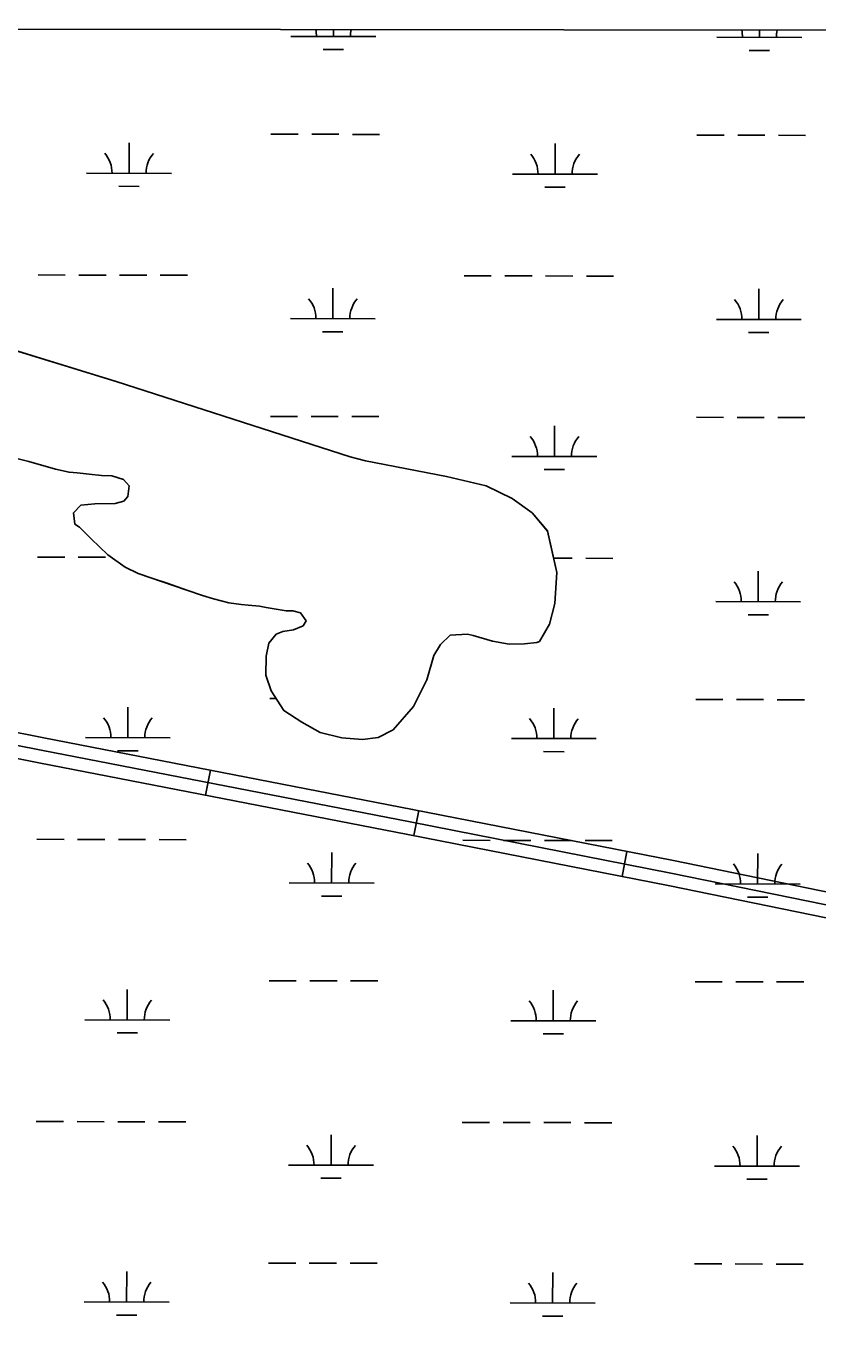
# Model space of a CAD drawing. Extents: x 3219052 to 3256913, y 800770 to 826146.
# Drawn here: x 3226376 to 3227308, y 822823 to 824370 of the extents above; entities that cross this region are included whole.
import ezdxf

# ---------------------------------------------------------------- set-up
doc = ezdxf.new("R2010")
doc.units = 0
for name, color, linetype in [('V-GRID-FRAM', 7, 'Continuous'), ('V-ROAD-CNTR', 7, 'Continuous'), ('V-SITE-VEGE', 7, 'Continuous'), ('V-TOPO-SHOR', 7, 'Continuous'), ('V-WETL-SWMP', 7, 'Continuous')]:
    doc.layers.add(name, color=color, linetype=linetype)

msp = doc.modelspace()

# ---------------------------------------------------------------- linework, layer by layer
at = {"layer": 'V-GRID-FRAM'}
msp.add_lwpolyline([(3223248.6, 824370.1), (3254658.5, 824333.6), (3254645.2, 806146.9), (3223219.5, 806183.5), (3223248.6, 824370.1)], dxfattribs=at)
at = {"layer": 'V-ROAD-CNTR'}
for p, q in [((3226592.8, 823493.2), (3226587.1, 823463.7)), ((3226838.2, 823445.4), (3226832.5, 823416)), ((3227083.6, 823397.3), (3227077.8, 823367.8))]:
    msp.add_line(p, q, dxfattribs=at)
for points in [[(3225115.7, 823841.2), (3225126.9, 823818.1), (3225147, 823801.3), (3225189.4, 823776.1), (3225247.4, 823755.9), (3225340.4, 823741.6), (3225647.4, 823680.6), (3226087.5, 823592.6), (3226396.5, 823531.4), (3226831, 823446.9), (3227138.2, 823386.5), (3227440.5, 823324.7), (3227584.8, 823301.3), (3227673.2, 823290.1)], [(3228088.8, 822802.7), (3228045.5, 822872.6), (3228005.8, 822943.4), (3227942.9, 823017), (3227853.2, 823112.4), (3227704.1, 823255), (3227677.9, 823274.4), (3227582.6, 823286.5), (3227437.8, 823309.9), (3227135.2, 823371.8), (3226828.2, 823432.1), (3226393.6, 823516.7), (3226084.6, 823577.8)], [(3226081.6, 823563.1), (3226390.8, 823501.9), (3226825.3, 823417.4), (3227132.3, 823357.1), (3227435.1, 823295.2), (3227580.5, 823271.6), (3227672.1, 823260), (3227694.4, 823243.5), (3227842.5, 823101.8), (3227931.8, 823007), (3227993.5, 822934.7), (3228032.5, 822865), (3228076.8, 822793.6)]]:
    msp.add_lwpolyline(points, dxfattribs=at)
at = {"layer": 'V-SITE-VEGE'}
for p, q in [((3228108, 824364.5), (3225158.7, 824367.9)), ((3226268.7, 824017), (3226481.8, 823951.2)), ((3226481.8, 823951.2), (3226757.6, 823862.6)), ((3226379, 823857.1), (3226356.9, 823862.4)), ((3226410.2, 823848), (3226379, 823857.1)), ((3226757.6, 823862.6), (3226775.5, 823857.9)), ((3226775.5, 823857.9), (3226870.9, 823839.4)), ((3226426.3, 823844.4), (3226410.2, 823848)), ((3226435.7, 823843.5), (3226426.3, 823844.4)), ((3226450.1, 823842.2), (3226435.7, 823843.5)), ((3226464.3, 823840.7), (3226450.1, 823842.2)), ((3226476.8, 823840), (3226464.3, 823840.7)), ((3226490.3, 823835.6), (3226476.8, 823840)), ((3226497.1, 823828.2), (3226490.3, 823835.6)), ((3226495.6, 823815.7), (3226497.1, 823828.2)), ((3226870.9, 823839.4), (3226917.6, 823828.5)), ((3226917.6, 823828.5), (3226948.4, 823813.5)), ((3226480.4, 823807.6), (3226490.7, 823810.3)), ((3226490.7, 823810.3), (3226495.6, 823815.7)), ((3226948.4, 823813.5), (3226971.8, 823796.5)), ((3226431.5, 823796.4), (3226440.1, 823805.4)), ((3226433.1, 823783.3), (3226431.5, 823796.4)), ((3226440.1, 823805.4), (3226456.6, 823807)), ((3226456.6, 823807), (3226480.4, 823807.6)), ((3226971.8, 823796.5), (3226990.1, 823775.1)), ((3226438.7, 823779.6), (3226433.1, 823783.3)), ((3226452.5, 823765.9), (3226438.7, 823779.6)), ((3226471.9, 823746.9), (3226452.5, 823765.9)), ((3226990.1, 823775.1), (3227001, 823726.1)), ((3226492.5, 823732.3), (3226471.9, 823746.9)), ((3226507.8, 823725), (3226492.5, 823732.3)), ((3226565.2, 823705.5), (3226507.8, 823725)), ((3227001, 823726.1), (3226998.6, 823689.6)), ((3226583.6, 823699.1), (3226565.2, 823705.5)), ((3226596.6, 823695), (3226583.6, 823699.1)), ((3226614.4, 823690.3), (3226596.6, 823695)), ((3226628.9, 823688.5), (3226614.4, 823690.3)), ((3226637.4, 823687.5), (3226628.9, 823688.5)), ((3226650.7, 823686.3), (3226637.4, 823687.5)), ((3226658.6, 823684.8), (3226650.7, 823686.3)), ((3226998.6, 823689.6), (3226992.5, 823665.2)), ((3226682.2, 823681.1), (3226658.6, 823684.8)), ((3226690.1, 823680.8), (3226682.2, 823681.1)), ((3226698.9, 823678.7), (3226690.1, 823680.8)), ((3226705.6, 823669.3), (3226698.9, 823678.7)), ((3226670.3, 823653.4), (3226678.2, 823656.5)), ((3226678.2, 823656.5), (3226690.8, 823658.6)), ((3226690.8, 823658.6), (3226701.9, 823663.1)), ((3226701.9, 823663.1), (3226705.6, 823669.3)), ((3226992.5, 823665.2), (3226980.4, 823644.9)), ((3226658.4, 823627.7), (3226661.7, 823643)), ((3226661.7, 823643), (3226670.3, 823653.4)), ((3226864, 823641.4), (3226856.2, 823628.4)), ((3226875.1, 823652.1), (3226864, 823641.4)), ((3226895.6, 823653.3), (3226875.1, 823652.1)), ((3226902.4, 823651.9), (3226895.6, 823653.3)), ((3226925.3, 823645.4), (3226902.4, 823651.9)), ((3226944.9, 823641.8), (3226925.3, 823645.4)), ((3226963, 823641.9), (3226944.9, 823641.8)), ((3226977.5, 823643.5), (3226963, 823641.9)), ((3226980.4, 823644.9), (3226977.5, 823643.5)), ((3226658.2, 823605), (3226658.4, 823627.7)), ((3226856.2, 823628.4), (3226847.7, 823599.6)), ((3226664.5, 823586.8), (3226658.2, 823605)), ((3226847.7, 823599.6), (3226832.1, 823568.2)), ((3226679.4, 823563.4), (3226664.5, 823586.8)), ((3226700.5, 823549.9), (3226679.4, 823563.4)), ((3226832.1, 823568.2), (3226808, 823540.6)), ((3226722, 823537.5), (3226700.5, 823549.9)), ((3226747.5, 823531.3), (3226722, 823537.5)), ((3226771.8, 823529.1), (3226747.5, 823531.3)), ((3226790.3, 823531.7), (3226771.8, 823529.1)), ((3226808, 823540.6), (3226790.3, 823531.7))]:
    msp.add_line(p, q, dxfattribs=at)
at = {"layer": 'V-TOPO-SHOR'}
for points in [[(3226992.5, 823665.2), (3226998.6, 823689.6), (3227001, 823726.1), (3226990.1, 823775.1), (3226971.8, 823796.5), (3226948.4, 823813.5), (3226917.6, 823828.5), (3226870.9, 823839.4), (3226775.5, 823857.9), (3226757.6, 823862.6), (3226481.8, 823951.2), (3226287.7, 824011.2)], [(3226356.9, 823862.4), (3226379, 823857.1), (3226398, 823851.5), (3226410.2, 823848), (3226426.3, 823844.4), (3226435.7, 823843.5), (3226450.1, 823842.2), (3226464.3, 823840.7), (3226476.8, 823840), (3226490.3, 823835.6), (3226497.1, 823828.2), (3226495.6, 823815.7), (3226490.7, 823810.3), (3226480.4, 823807.6), (3226456.6, 823807), (3226440.1, 823805.4), (3226431.5, 823796.4), (3226433.1, 823783.3), (3226438.7, 823779.6), (3226452.5, 823765.9), (3226471.9, 823746.9), (3226492.5, 823732.3), (3226507.8, 823725), (3226525, 823719.2), (3226542, 823713.4), (3226565.2, 823705.5), (3226583.6, 823699.1), (3226596.6, 823695), (3226614.4, 823690.3), (3226628.9, 823688.5), (3226637.4, 823687.5), (3226650.7, 823686.3), (3226658.6, 823684.8), (3226682.2, 823681.1), (3226690.1, 823680.8), (3226698.9, 823678.7), (3226705.6, 823669.3), (3226701.9, 823663.1), (3226690.8, 823658.6), (3226678.2, 823656.5), (3226670.3, 823653.4), (3226661.7, 823643), (3226658.4, 823627.7), (3226658.2, 823605), (3226664.5, 823586.8), (3226679.4, 823563.4), (3226700.5, 823549.9), (3226722, 823537.5), (3226747.5, 823531.3), (3226771.8, 823529.1), (3226790.3, 823531.7), (3226808, 823540.6), (3226832.1, 823568.2), (3226847.7, 823599.6), (3226856.2, 823628.4), (3226864, 823641.4), (3226875.1, 823652.1), (3226895.6, 823653.3), (3226902.4, 823651.9), (3226925.3, 823645.4), (3226944.9, 823641.8), (3226963, 823641.9), (3226977.5, 823643.5), (3226980.4, 823644.9), (3226992.5, 823665.2)]]:
    msp.add_lwpolyline(points, dxfattribs=at)
at = {"layer": 'V-WETL-SWMP'}
for p, q in [((3228108.1, 824364.5), (3225158.7, 824367.9)), ((3226687.7, 824358.2), (3226787.7, 824358)), ((3226737.7, 824358.1), (3226737.7, 824366.1)), ((3227189.6, 824357.2), (3227289.6, 824357)), ((3227239.6, 824357.1), (3227239.6, 824365.5)), ((3226725.7, 824342.7), (3226749.7, 824342.7)), ((3227227.6, 824341.7), (3227251.6, 824341.6)), ((3226664.1, 824242.8), (3226696.1, 824242.8)), ((3226712.1, 824242.7), (3226744.1, 824242.7)), ((3226760.1, 824242.6), (3226792.1, 824242.6)), ((3226496.9, 824196.8), (3226497, 824232.8)), ((3226998.8, 824195.7), (3226998.9, 824231.7)), ((3227166, 824241.8), (3227198, 824241.7)), ((3227214, 824241.7), (3227246, 824241.6)), ((3227262, 824241.6), (3227294, 824241.5)), ((3226446.9, 824196.9), (3226546.9, 824196.7)), ((3226484.9, 824181.4), (3226508.9, 824181.3)), ((3226948.8, 824195.8), (3227048.8, 824195.6)), ((3226986.8, 824180.3), (3227010.8, 824180.3)), ((3226389.8, 824076.9), (3226421.8, 824076.8)), ((3226437.8, 824076.8), (3226469.8, 824076.7)), ((3226485.8, 824076.7), (3226517.8, 824076.6)), ((3226533.8, 824076.6), (3226565.8, 824076.5)), ((3226891.7, 824075.9), (3226923.7, 824075.8)), ((3226939.7, 824075.8), (3226971.7, 824075.7)), ((3226987.7, 824075.7), (3227019.7, 824075.6)), ((3227035.7, 824075.6), (3227067.7, 824075.5)), ((3226737, 824025.4), (3226737.1, 824061.4)), ((3227238.9, 824024.4), (3227239, 824060.4)), ((3226287.7, 824011.1), (3226481.8, 823951.2)), ((3226687, 824025.6), (3226787, 824025.3)), ((3227188.9, 824024.5), (3227288.9, 824024.3)), ((3226725, 824010), (3226749, 824010)), ((3227226.9, 824009), (3227250.9, 824008.9)), ((3226481.8, 823951.2), (3226757.6, 823862.6)), ((3226663.4, 823910.2), (3226695.4, 823910.1)), ((3226711.4, 823910.1), (3226743.4, 823910)), ((3226759.4, 823910), (3226791.4, 823909.9)), ((3227165.3, 823909.1), (3227197.3, 823909)), ((3227213.3, 823909), (3227245.3, 823908.9)), ((3227261.3, 823908.9), (3227293.3, 823908.8)), ((3226998.1, 823863), (3226998.2, 823899)), ((3226379, 823857.1), (3226356.9, 823862.4)), ((3226398, 823851.5), (3226379, 823857.1)), ((3226757.6, 823862.6), (3226775.5, 823857.9)), ((3226775.5, 823857.9), (3226870.9, 823839.4)), ((3226948.1, 823863.1), (3227048.1, 823862.9)), ((3226410.2, 823848), (3226398, 823851.5)), ((3226426.3, 823844.4), (3226410.2, 823848)), ((3226435.7, 823843.5), (3226426.3, 823844.4)), ((3226450.1, 823842.2), (3226435.7, 823843.5)), ((3226464.3, 823840.7), (3226450.1, 823842.2)), ((3226476.8, 823840), (3226464.3, 823840.7)), ((3226986.1, 823847.6), (3227010.1, 823847.6)), ((3226490.3, 823835.6), (3226476.8, 823840)), ((3226497.1, 823828.2), (3226490.3, 823835.6)), ((3226495.6, 823815.7), (3226497.1, 823828.2)), ((3226870.9, 823839.4), (3226917.6, 823828.5)), ((3226917.6, 823828.5), (3226948.4, 823813.5)), ((3226480.4, 823807.6), (3226490.7, 823810.3)), ((3226490.7, 823810.3), (3226495.6, 823815.7)), ((3226948.4, 823813.5), (3226971.8, 823796.5)), ((3226431.5, 823796.4), (3226440.1, 823805.4)), ((3226433.1, 823783.3), (3226431.5, 823796.4)), ((3226440.1, 823805.4), (3226456.6, 823807)), ((3226456.6, 823807), (3226480.4, 823807.6)), ((3226971.8, 823796.5), (3226990.1, 823775)), ((3226438.7, 823779.6), (3226433.1, 823783.3)), ((3226452.5, 823765.9), (3226438.7, 823779.6)), ((3226471.9, 823746.9), (3226452.5, 823765.9)), ((3226990.1, 823775), (3227001, 823726.1)), ((3226389.1, 823744.2), (3226421.1, 823744.2)), ((3226437.1, 823744.1), (3226469.1, 823744.1)), ((3226492.5, 823732.3), (3226471.9, 823746.9)), ((3226507.8, 823725), (3226492.5, 823732.3)), ((3226997.2, 823743), (3227019, 823742.9)), ((3227035, 823742.9), (3227067, 823742.8)), ((3226525, 823719.2), (3226507.8, 823725)), ((3226542, 823713.4), (3226525, 823719.2)), ((3227001, 823726.1), (3226998.6, 823689.6)), ((3227238.2, 823691.7), (3227238.3, 823727.7)), ((3226565.2, 823705.5), (3226542, 823713.4)), ((3226583.6, 823699.1), (3226565.2, 823705.5)), ((3226596.6, 823695), (3226583.6, 823699.1)), ((3226614.4, 823690.3), (3226596.6, 823695)), ((3226628.9, 823688.4), (3226614.4, 823690.3)), ((3226637.4, 823687.5), (3226628.9, 823688.4)), ((3226650.7, 823686.3), (3226637.4, 823687.5)), ((3226658.6, 823684.8), (3226650.7, 823686.3)), ((3226998.6, 823689.6), (3226992.5, 823665.2)), ((3227188.2, 823691.8), (3227288.2, 823691.6)), ((3226682.2, 823681.1), (3226658.6, 823684.8)), ((3226690.1, 823680.8), (3226682.2, 823681.1)), ((3226698.9, 823678.7), (3226690.1, 823680.8)), ((3226705.6, 823669.3), (3226698.9, 823678.7)), ((3227226.2, 823676.3), (3227250.2, 823676.3)), ((3226670.3, 823653.4), (3226678.2, 823656.5)), ((3226678.2, 823656.5), (3226690.8, 823658.6)), ((3226690.8, 823658.6), (3226701.9, 823663.1)), ((3226701.9, 823663.1), (3226705.6, 823669.3)), ((3226992.5, 823665.2), (3226980.4, 823644.9)), ((3226658.4, 823627.7), (3226661.7, 823643)), ((3226661.7, 823643), (3226670.3, 823653.4)), ((3226864, 823641.4), (3226856.2, 823628.4)), ((3226875.1, 823652.1), (3226864, 823641.4)), ((3226895.6, 823653.3), (3226875.1, 823652.1)), ((3226902.4, 823651.9), (3226895.6, 823653.3)), ((3226925.3, 823645.4), (3226902.4, 823651.9)), ((3226944.9, 823641.8), (3226925.3, 823645.4)), ((3226963, 823641.9), (3226944.9, 823641.8)), ((3226977.5, 823643.5), (3226963, 823641.9)), ((3226980.4, 823644.9), (3226977.5, 823643.5)), ((3226658.2, 823605), (3226658.4, 823627.7)), ((3226856.2, 823628.4), (3226847.7, 823599.6)), ((3226664.5, 823586.8), (3226658.2, 823605)), ((3226847.7, 823599.6), (3226832.1, 823568.2)), ((3226662.7, 823577.5), (3226670.5, 823577.5)), ((3226679.4, 823563.4), (3226664.5, 823586.8)), ((3226495.5, 823531.4), (3226495.6, 823567.4)), ((3226700.5, 823549.9), (3226679.4, 823563.4)), ((3226832.1, 823568.2), (3226808, 823540.6)), ((3226997.4, 823530.4), (3226997.5, 823566.4)), ((3227164.6, 823576.4), (3227196.6, 823576.4)), ((3227212.6, 823576.3), (3227244.6, 823576.3)), ((3227260.6, 823576.2), (3227292.6, 823576.2)), ((3226722, 823537.5), (3226700.5, 823549.9)), ((3226445.5, 823531.5), (3226545.5, 823531.3)), ((3226747.5, 823531.3), (3226722, 823537.5)), ((3226771.8, 823529.1), (3226747.5, 823531.3)), ((3226790.3, 823531.7), (3226771.8, 823529.1)), ((3226808, 823540.6), (3226790.3, 823531.7)), ((3226483.5, 823516), (3226507.5, 823516)), ((3226947.4, 823530.5), (3227047.4, 823530.3)), ((3226985.4, 823515), (3227009.4, 823514.9)), ((3226388.4, 823411.6), (3226420.4, 823411.5)), ((3226436.4, 823411.5), (3226468.4, 823411.4)), ((3226484.4, 823411.4), (3226516.4, 823411.3)), ((3226532.4, 823411.3), (3226564.4, 823411.2)), ((3226890.3, 823410.5), (3226922.3, 823410.4)), ((3226938.3, 823410.4), (3226970.3, 823410.3)), ((3226986.3, 823410.3), (3227018.3, 823410.2)), ((3227034.3, 823410.2), (3227066.3, 823410.1)), ((3226735.6, 823360.1), (3226735.7, 823396.1)), ((3227237.5, 823359), (3227237.6, 823395)), ((3226685.6, 823360.2), (3226785.6, 823360)), ((3227187.5, 823359.2), (3227287.5, 823358.9)), ((3226723.6, 823344.7), (3226747.6, 823344.6)), ((3227225.5, 823343.6), (3227249.5, 823343.6)), ((3226662, 823244.8), (3226694, 823244.8)), ((3226710, 823244.7), (3226742, 823244.7)), ((3226758, 823244.6), (3226790, 823244.6)), ((3227163.9, 823243.8), (3227195.9, 823243.7)), ((3227211.9, 823243.7), (3227243.9, 823243.6)), ((3227259.9, 823243.6), (3227291.9, 823243.5)), ((3226494.8, 823198.7), (3226494.9, 823234.7)), ((3226996.7, 823197.7), (3226996.8, 823233.7)), ((3226444.8, 823198.8), (3226544.8, 823198.6)), ((3226946.7, 823197.8), (3227046.7, 823197.6)), ((3226482.8, 823183.3), (3226506.8, 823183.3)), ((3226984.7, 823182.3), (3227008.7, 823182.2)), ((3226387.7, 823078.9), (3226419.7, 823078.8)), ((3226435.7, 823078.8), (3226467.7, 823078.7)), ((3226483.7, 823078.7), (3226515.7, 823078.6)), ((3226531.7, 823078.6), (3226563.7, 823078.5)), ((3226889.6, 823077.8), (3226921.6, 823077.8)), ((3226937.6, 823077.7), (3226969.6, 823077.7)), ((3226985.6, 823077.6), (3227017.6, 823077.6)), ((3227033.6, 823077.5), (3227065.6, 823077.5)), ((3226734.9, 823027.4), (3226735, 823063.4)), ((3227236.8, 823026.4), (3227236.9, 823062.4)), ((3226684.9, 823027.5), (3226784.9, 823027.3)), ((3227186.8, 823026.5), (3227286.8, 823026.3)), ((3226722.9, 823012), (3226746.9, 823012)), ((3227224.8, 823011), (3227248.8, 823010.9)), ((3226661.3, 822912.1), (3226693.3, 822912.1)), ((3226709.3, 822912), (3226741.3, 822912)), ((3226757.3, 822911.9), (3226789.3, 822911.9)), ((3226494.1, 822866.1), (3226494.2, 822902.1)), ((3226996, 822865), (3226996.1, 822901)), ((3227163.2, 822911.1), (3227195.2, 822911)), ((3227211.2, 822911), (3227243.2, 822910.9)), ((3227259.2, 822910.9), (3227291.2, 822910.8)), ((3226444.1, 822866.2), (3226544.1, 822866)), ((3226482.1, 822850.7), (3226506.1, 822850.6)), ((3226946, 822865.1), (3227046, 822864.9)), ((3226984, 822849.6), (3227008, 822849.6))]:
    msp.add_line(p, q, dxfattribs=at)
for centre, start, end in [((3226682.5, 824358.7), 359.1081, 12.0666), ((3226793, 824358.5), 167.6287, 180.6517), ((3227184.4, 824357.7), 359.1081, 12.8459), ((3227294.9, 824357.4), 166.8489, 180.6517), ((3226441.7, 824197.4), 359.1081, 40.6518), ((3226552.2, 824197.1), 139.1081, 180.6517), ((3226943.6, 824196.3), 359.1081, 40.6518), ((3227054.1, 824196.1), 139.1081, 180.6517), ((3226681.8, 824026), 359.1081, 40.6518), ((3226792.3, 824025.8), 139.1081, 180.6517), ((3227183.7, 824025), 359.1081, 40.6518), ((3227294.2, 824024.8), 139.1081, 180.6517), ((3226942.9, 823863.6), 359.1081, 40.6518), ((3227053.4, 823863.4), 139.1081, 180.6517), ((3227183, 823692.3), 359.1081, 40.6518), ((3227293.5, 823692.1), 139.1081, 180.6517), ((3226440.3, 823532), 359.1081, 40.6518), ((3226550.8, 823531.8), 139.1081, 180.6517), ((3226942.2, 823531), 359.1081, 40.6518), ((3227052.7, 823530.7), 139.1081, 180.6517), ((3226680.4, 823360.7), 359.1081, 40.6518), ((3226790.9, 823360.5), 139.1081, 180.6517), ((3227182.3, 823359.6), 359.1081, 40.6518), ((3227292.8, 823359.4), 139.1081, 180.6517), ((3226439.6, 823199.3), 359.1081, 40.6518), ((3226550.1, 823199.1), 139.1081, 180.6517), ((3226941.5, 823198.3), 359.1081, 40.6518), ((3227052, 823198), 139.1081, 180.6517), ((3226679.7, 823028), 359.1081, 40.6518), ((3226790.2, 823027.8), 139.1081, 180.6517), ((3227181.6, 823027), 359.1081, 40.6518), ((3227292.1, 823026.7), 139.1081, 180.6517), ((3226438.9, 822866.7), 359.1081, 40.6518), ((3226549.4, 822866.4), 139.1081, 180.6517), ((3226940.8, 822865.6), 359.1081, 40.6518), ((3227051.3, 822865.4), 139.1081, 180.6517)]:
    msp.add_arc(centre, 35.2, start, end, dxfattribs=at)

doc.saveas('drawing.dxf')
